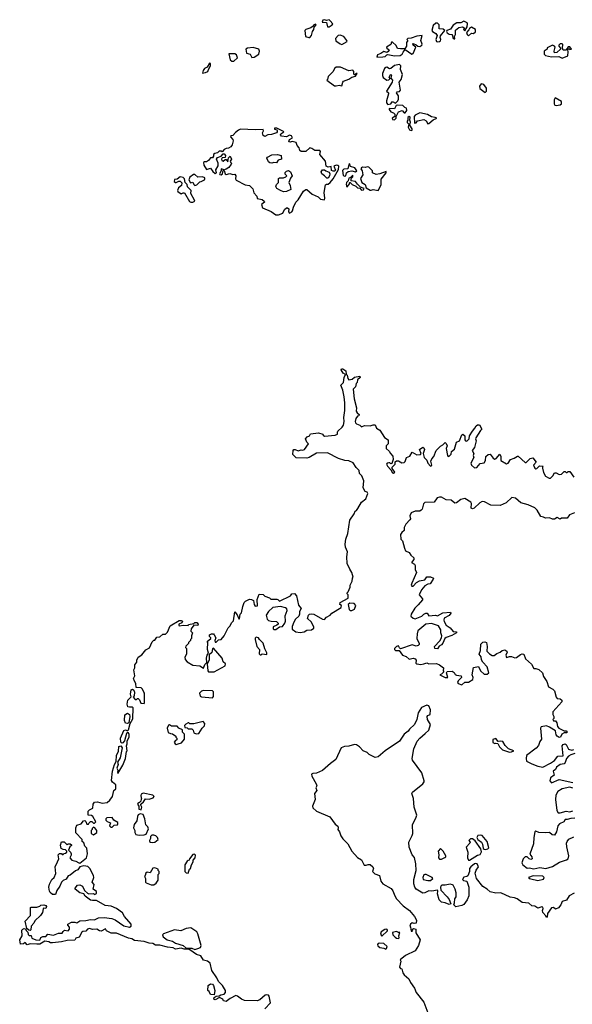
# Model space of a CAD drawing. Extents: x 2219101 to 2444320, y 201258 to 358766.
# Tile 260 of 349: x 2358338 to 2364009, y 252762 to 262867. Entities that reach past the tile are written whole.
import ezdxf

# ---------------------------------------------------------------- set-up
doc = ezdxf.new("R2010")
doc.units = 0

msp = doc.modelspace()

# ---------------------------------------------------------------- linework, layer by layer
at = {"layer": '0CON10XD'}
for points in [[(2361515, 262794), (2361546, 262814), (2361551, 262825), (2361525, 262857), (2361515, 262864), (2361485, 262859), (2361465, 262867), (2361449, 262861), (2361442, 262842), (2361485, 262838), (2361495, 262795), (2361515, 262794)], [(2362625, 262640), (2362645, 262642), (2362655, 262650), (2362660, 262665), (2362654, 262685), (2362657, 262703), (2362702, 262755), (2362685, 262770), (2362644, 262774), (2362642, 262815), (2362625, 262830), (2362609, 262831), (2362582, 262808), (2362568, 262755), (2362573, 262745), (2362610, 262725), (2362622, 262705), (2362608, 262665), (2362617, 262645), (2362625, 262640)], [(2362805, 262670), (2362800, 262695), (2362810, 262715), (2362812, 262758), (2362845, 262786), (2362883, 262793), (2362898, 262785), (2362900, 262775), (2362892, 262765), (2362907, 262753), (2362930, 262795), (2362934, 262825), (2362929, 262835), (2362895, 262852), (2362866, 262834), (2362825, 262834), (2362785, 262811), (2362759, 262771), (2362723, 262755), (2362719, 262745), (2362725, 262732), (2362745, 262719), (2362772, 262715), (2362780, 262705), (2362782, 262682), (2362795, 262670), (2362805, 262670)], [(2361305, 262683), (2361315, 262686), (2361332, 262705), (2361343, 262747), (2361358, 262765), (2361361, 262789), (2361380, 262815), (2361375, 262820), (2361355, 262816), (2361349, 262801), (2361326, 262784), (2361275, 262768), (2361263, 262757), (2361272, 262695), (2361305, 262683)], [(2362945, 262703), (2362975, 262730), (2362995, 262727), (2363017, 262743), (2363014, 262765), (2362975, 262792), (2362955, 262778), (2362948, 262762), (2362924, 262736), (2362929, 262715), (2362945, 262703)], [(2361645, 262613), (2361697, 262643), (2361696, 262655), (2361664, 262694), (2361625, 262707), (2361605, 262706), (2361579, 262675), (2361581, 262651), (2361625, 262618), (2361645, 262613)], [(2362004, 262484), (2362065, 262485), (2362090, 262490), (2362105, 262508), (2362115, 262510), (2362185, 262497), (2362242, 262498), (2362264, 262515), (2362272, 262535), (2362295, 262560), (2362363, 262515), (2362375, 262519), (2362402, 262585), (2362377, 262605), (2362371, 262619), (2362375, 262622), (2362405, 262609), (2362424, 262594), (2362445, 262593), (2362464, 262605), (2362467, 262615), (2362456, 262655), (2362468, 262705), (2362415, 262697), (2362357, 262677), (2362320, 262675), (2362310, 262665), (2362320, 262655), (2362308, 262632), (2362306, 262595), (2362292, 262568), (2362245, 262567), (2362215, 262573), (2362201, 262601), (2362165, 262637), (2362155, 262638), (2362147, 262613), (2362103, 262585), (2362104, 262574), (2362129, 262559), (2362120, 262540), (2362105, 262530), (2362075, 262540), (2362045, 262519), (2362009, 262505), (2362004, 262484)], [(2363905, 262474), (2363963, 262495), (2363968, 262538), (2363962, 262558), (2363975, 262570), (2363985, 262560), (2364000, 262565), (2363985, 262588), (2363965, 262590), (2363958, 262572), (2363944, 262556), (2363916, 262556), (2363909, 262575), (2363913, 262613), (2363905, 262620), (2363885, 262620), (2363870, 262605), (2363870, 262595), (2363888, 262575), (2363888, 262565), (2363849, 262531), (2363825, 262528), (2363823, 262545), (2363834, 262584), (2363825, 262596), (2363805, 262606), (2363750, 262580), (2363750, 262565), (2363720, 262545), (2363721, 262515), (2363735, 262499), (2363795, 262486), (2363870, 262490), (2363905, 262474)], [(2360720, 262480), (2360745, 262481), (2360792, 262515), (2360800, 262545), (2360793, 262563), (2360735, 262582), (2360675, 262574), (2360659, 262565), (2360667, 262525), (2360704, 262514), (2360720, 262480)], [(2360215, 262320), (2360245, 262324), (2360270, 262335), (2360274, 262356), (2360297, 262395), (2360295, 262418), (2360285, 262421), (2360261, 262379), (2360234, 262365), (2360219, 262345), (2360215, 262320)], [(2360515, 262440), (2360535, 262442), (2360572, 262475), (2360561, 262505), (2360545, 262516), (2360485, 262517), (2360496, 262455), (2360515, 262440)], [(2361585, 262187), (2361615, 262194), (2361645, 262189), (2361653, 262225), (2361661, 262235), (2361714, 262256), (2361745, 262278), (2361785, 262288), (2361800, 262315), (2361794, 262316), (2361775, 262300), (2361767, 262307), (2361768, 262335), (2361755, 262349), (2361715, 262343), (2361629, 262379), (2361585, 262380), (2361568, 262365), (2361555, 262334), (2361502, 262285), (2361497, 262253), (2361490, 262245), (2361570, 262190), (2361585, 262187)], [(2362117, 261997), (2362145, 262002), (2362165, 262027), (2362195, 262010), (2362217, 262033), (2362227, 262053), (2362226, 262085), (2362204, 262116), (2362212, 262128), (2362235, 262131), (2362246, 262145), (2362233, 262225), (2362251, 262255), (2362268, 262305), (2362246, 262355), (2362249, 262395), (2362235, 262408), (2362185, 262397), (2362145, 262366), (2362134, 262364), (2362105, 262380), (2362095, 262378), (2362083, 262365), (2362062, 262315), (2362061, 262295), (2362068, 262275), (2362105, 262247), (2362125, 262250), (2362140, 262265), (2362128, 262278), (2362145, 262308), (2362153, 262295), (2362147, 262267), (2362164, 262245), (2362162, 262225), (2362103, 262135), (2362122, 262115), (2362124, 262105), (2362103, 262035), (2362103, 262013), (2362117, 261997)], [(2363115, 262121), (2363128, 262135), (2363127, 262165), (2363101, 262201), (2363075, 262208), (2363058, 262185), (2363061, 262161), (2363115, 262121)], [(2363845, 261986), (2363885, 261992), (2363899, 262005), (2363898, 262028), (2363832, 262065), (2363822, 262045), (2363824, 262005), (2363831, 261991), (2363845, 261986)], [(2362185, 261839), (2362202, 261855), (2362202, 261875), (2362227, 261923), (2362264, 261934), (2362285, 261910), (2362295, 261910), (2362311, 261935), (2362308, 261958), (2362290, 261965), (2362270, 261985), (2362215, 261991), (2362202, 261988), (2362185, 261952), (2362130, 261955), (2362129, 261945), (2362145, 261923), (2362175, 261911), (2362188, 261898), (2362188, 261875), (2362159, 261855), (2362165, 261844), (2362185, 261839)], [(2362355, 261730), (2362365, 261734), (2362365, 261748), (2362340, 261785), (2362350, 261815), (2362343, 261835), (2362346, 261866), (2362335, 261873), (2362320, 261865), (2362320, 261835), (2362314, 261825), (2362315, 261813), (2362332, 261795), (2362324, 261765), (2362337, 261737), (2362355, 261730)], [(2362525, 261800), (2362535, 261802), (2362581, 261839), (2362620, 261855), (2362600, 261865), (2362565, 261871), (2362524, 261894), (2362445, 261910), (2362395, 261886), (2362387, 261875), (2362390, 261805), (2362405, 261808), (2362422, 261828), (2362485, 261843), (2362509, 261829), (2362525, 261800)], [(2360995, 260864), (2361037, 260883), (2361055, 260919), (2361075, 260937), (2361085, 260938), (2361099, 260925), (2361096, 260895), (2361105, 260880), (2361129, 260895), (2361139, 260905), (2361147, 260943), (2361170, 260995), (2361195, 261019), (2361251, 261109), (2361275, 261124), (2361285, 261123), (2361340, 261075), (2361400, 261050), (2361425, 261024), (2361465, 261020), (2361469, 261035), (2361461, 261095), (2361475, 261172), (2361485, 261180), (2361505, 261180), (2361524, 261195), (2361556, 261235), (2361609, 261331), (2361614, 261364), (2361602, 261372), (2361585, 261374), (2361562, 261365), (2361578, 261322), (2361568, 261312), (2361555, 261311), (2361539, 261319), (2361535, 261360), (2361505, 261353), (2361484, 261364), (2361476, 261416), (2361419, 261485), (2361424, 261515), (2361418, 261525), (2361365, 261524), (2361335, 261546), (2361315, 261551), (2361275, 261516), (2361225, 261513), (2361214, 261524), (2361205, 261552), (2361184, 261575), (2361175, 261606), (2361135, 261618), (2361115, 261609), (2361101, 261615), (2361105, 261638), (2361139, 261655), (2361128, 261675), (2361105, 261682), (2361075, 261664), (2361023, 261673), (2361013, 261685), (2361017, 261695), (2361048, 261715), (2361045, 261720), (2360978, 261755), (2360953, 261755), (2360954, 261744), (2360976, 261736), (2360980, 261730), (2360981, 261715), (2360974, 261706), (2360922, 261688), (2360885, 261684), (2360855, 261670), (2360838, 261678), (2360831, 261705), (2360840, 261725), (2360835, 261740), (2360754, 261736), (2360605, 261744), (2360583, 261735), (2360551, 261709), (2360525, 261680), (2360503, 261675), (2360500, 261665), (2360525, 261638), (2360528, 261625), (2360517, 261583), (2360505, 261564), (2360482, 261548), (2360455, 261546), (2360435, 261536), (2360415, 261510), (2360407, 261517), (2360385, 261518), (2360368, 261502), (2360342, 261495), (2360328, 261485), (2360327, 261465), (2360315, 261450), (2360295, 261448), (2360277, 261423), (2360255, 261410), (2360235, 261410), (2360225, 261400), (2360227, 261375), (2360255, 261330), (2360295, 261342), (2360320, 261310), (2360345, 261288), (2360356, 261294), (2360350, 261325), (2360374, 261366), (2360374, 261395), (2360358, 261435), (2360366, 261454), (2360405, 261467), (2360425, 261490), (2360435, 261492), (2360450, 261475), (2360447, 261453), (2360415, 261448), (2360409, 261435), (2360411, 261421), (2360425, 261414), (2360445, 261432), (2360455, 261432), (2360475, 261410), (2360482, 261448), (2360498, 261468), (2360510, 261435), (2360498, 261415), (2360500, 261405), (2360512, 261395), (2360508, 261385), (2360485, 261350), (2360455, 261333), (2360435, 261328), (2360404, 261336), (2360404, 261315), (2360387, 261285), (2360390, 261280), (2360405, 261276), (2360420, 261285), (2360425, 261320), (2360435, 261320), (2360446, 261286), (2360455, 261280), (2360495, 261288), (2360525, 261277), (2360545, 261282), (2360556, 261266), (2360553, 261235), (2360560, 261220), (2360651, 261171), (2360695, 261166), (2360730, 261130), (2360739, 261089), (2360770, 261055), (2360775, 261033), (2360825, 261022), (2360846, 261005), (2360849, 260995), (2360818, 260972), (2360828, 260938), (2360918, 260898), (2360965, 260866), (2360995, 260864)], [(2360925, 261394), (2360905, 261397), (2360890, 261410), (2360874, 261445), (2360882, 261458), (2360925, 261480), (2360985, 261484), (2361022, 261472), (2361023, 261437), (2360990, 261425), (2360972, 261398), (2360945, 261401), (2360925, 261394)], [(2361045, 261101), (2361013, 261113), (2360978, 261135), (2360967, 261155), (2360974, 261175), (2360994, 261195), (2360995, 261237), (2361005, 261243), (2361045, 261243), (2361070, 261255), (2361078, 261265), (2361062, 261282), (2361062, 261298), (2361075, 261311), (2361095, 261319), (2361116, 261306), (2361133, 261265), (2361118, 261242), (2361099, 261195), (2361112, 261165), (2361120, 261125), (2361075, 261104), (2361045, 261101)], [(2361505, 261240), (2361490, 261240), (2361466, 261266), (2361437, 261285), (2361433, 261307), (2361445, 261328), (2361465, 261328), (2361478, 261315), (2361514, 261304), (2361520, 261285), (2361518, 261265), (2361505, 261240)], [(2361675, 261262), (2361684, 261266), (2361690, 261295), (2361710, 261310), (2361745, 261316), (2361785, 261307), (2361797, 261315), (2361776, 261346), (2361732, 261362), (2361725, 261387), (2361715, 261380), (2361704, 261336), (2361665, 261332), (2361651, 261319), (2361658, 261268), (2361675, 261262)], [(2362015, 261115), (2362025, 261124), (2362046, 261175), (2362048, 261232), (2362099, 261295), (2362098, 261308), (2362035, 261284), (2361995, 261277), (2361960, 261295), (2361960, 261315), (2361922, 261355), (2361905, 261358), (2361885, 261350), (2361855, 261352), (2361845, 261348), (2361840, 261335), (2361851, 261315), (2361860, 261275), (2361836, 261236), (2361850, 261195), (2361882, 261175), (2361893, 261143), (2361935, 261118), (2361945, 261116), (2361965, 261126), (2362015, 261115)], [(2360115, 260993), (2360134, 261005), (2360133, 261015), (2360095, 261082), (2360099, 261115), (2360061, 261151), (2360058, 261175), (2360037, 261195), (2360028, 261235), (2360015, 261247), (2359985, 261253), (2359955, 261229), (2359925, 261227), (2359924, 261205), (2359935, 261198), (2359945, 261196), (2359971, 261209), (2359985, 261209), (2360002, 261192), (2359997, 261165), (2359967, 261143), (2359956, 261115), (2359959, 261105), (2359995, 261081), (2360015, 261091), (2360030, 261090), (2360081, 261001), (2360094, 260994), (2360115, 260993)], [(2360135, 261166), (2360155, 261174), (2360185, 261202), (2360200, 261205), (2360233, 261225), (2360239, 261235), (2360236, 261245), (2360215, 261256), (2360165, 261252), (2360135, 261278), (2360123, 261277), (2360085, 261250), (2360074, 261224), (2360092, 261192), (2360115, 261200), (2360124, 261175), (2360135, 261166)], [(2361845, 261118), (2361865, 261122), (2361872, 261135), (2361837, 261147), (2361805, 261178), (2361785, 261208), (2361740, 261215), (2361741, 261239), (2361758, 261255), (2361755, 261270), (2361732, 261248), (2361715, 261242), (2361708, 261212), (2361692, 261195), (2361689, 261175), (2361695, 261150), (2361720, 261175), (2361725, 261200), (2361749, 261175), (2361789, 261159), (2361805, 261140), (2361828, 261138), (2361845, 261118)], [(2358690, 254065), (2358708, 254105), (2358700, 254175), (2358727, 254223), (2358738, 254255), (2358733, 254297), (2358745, 254310), (2358765, 254310), (2358775, 254300), (2358785, 254300), (2358795, 254310), (2358808, 254312), (2358820, 254325), (2358820, 254335), (2358808, 254348), (2358785, 254350), (2358763, 254363), (2358758, 254395), (2358765, 254430), (2358795, 254430), (2358825, 254400), (2358835, 254410), (2358855, 254410), (2358868, 254398), (2358868, 254392), (2358852, 254378), (2358840, 254345), (2358860, 254325), (2358867, 254307), (2358867, 254293), (2358852, 254265), (2358872, 254242), (2358915, 254232), (2358943, 254213), (2358955, 254212), (2359023, 254265), (2359033, 254307), (2359028, 254365), (2359006, 254386), (2358995, 254420), (2358980, 254435), (2358980, 254455), (2358912, 254522), (2358912, 254575), (2358925, 254600), (2358970, 254615), (2358993, 254647), (2359005, 254650), (2359018, 254638), (2359025, 254610), (2359045, 254610), (2359050, 254625), (2359065, 254640), (2359077, 254637), (2359095, 254620), (2359105, 254620), (2359120, 254635), (2359089, 254689), (2359075, 254700), (2359040, 254705), (2359040, 254745), (2359055, 254760), (2359088, 254775), (2359090, 254815), (2359105, 254836), (2359135, 254840), (2359185, 254826), (2359235, 254832), (2359264, 254856), (2359289, 254895), (2359303, 254955), (2359324, 254975), (2359324, 255015), (2359291, 255041), (2359281, 255061), (2359290, 255155), (2359309, 255225), (2359329, 255255), (2359330, 255315), (2359351, 255359), (2359355, 255407), (2359375, 255416), (2359390, 255395), (2359368, 255292), (2359342, 255248), (2359347, 255225), (2359336, 255185), (2359344, 255165), (2359340, 255145), (2359345, 255130), (2359397, 255215), (2359423, 255285), (2359434, 255356), (2359440, 255365), (2359434, 255416), (2359442, 255435), (2359442, 255465), (2359462, 255505), (2359462, 255532), (2359455, 255550), (2359445, 255550), (2359435, 255540), (2359412, 255468), (2359395, 255446), (2359385, 255443), (2359374, 255454), (2359373, 255495), (2359405, 255572), (2359425, 255579), (2359445, 255570), (2359455, 255580), (2359470, 255645), (2359497, 255693), (2359502, 255805), (2359493, 255813), (2359465, 255811), (2359447, 255817), (2359441, 255841), (2359449, 255885), (2359483, 255917), (2359476, 255946), (2359481, 255989), (2359495, 255996), (2359509, 255985), (2359517, 255965), (2359511, 255929), (2359502, 255915), (2359522, 255892), (2359535, 255890), (2359545, 255900), (2359555, 255900), (2359568, 255888), (2359582, 255852), (2359615, 255850), (2359620, 255855), (2359620, 255955), (2359610, 255965), (2359598, 255998), (2359585, 256010), (2359532, 256015), (2359530, 256055), (2359515, 256078), (2359507, 256105), (2359519, 256135), (2359508, 256195), (2359518, 256215), (2359520, 256245), (2359540, 256275), (2359540, 256295), (2359553, 256325), (2359590, 256350), (2359631, 256399), (2359670, 256420), (2359697, 256483), (2359715, 256500), (2359725, 256500), (2359745, 256530), (2359777, 256533), (2359805, 256560), (2359835, 256560), (2359855, 256580), (2359883, 256647), (2359975, 256700), (2359995, 256703), (2360007, 256693), (2360003, 256677), (2359972, 256665), (2359970, 256650), (2359978, 256648), (2360015, 256653), (2360065, 256650), (2360071, 256659), (2360125, 256670), (2360135, 256680), (2360155, 256680), (2360170, 256665), (2360165, 256650), (2360125, 256652), (2360099, 256615), (2360093, 256593), (2360110, 256575), (2360100, 256545), (2360100, 256515), (2360090, 256505), (2360090, 256495), (2360070, 256475), (2360070, 256465), (2360043, 256437), (2360040, 256425), (2360050, 256415), (2360050, 256355), (2360032, 256325), (2360035, 256300), (2360057, 256277), (2360113, 256243), (2360187, 256237), (2360225, 256212), (2360239, 256251), (2360258, 256272), (2360256, 256316), (2360260, 256345), (2360274, 256366), (2360266, 256405), (2360270, 256475), (2360260, 256485), (2360300, 256515), (2360300, 256525), (2360286, 256536), (2360286, 256555), (2360306, 256564), (2360325, 256563), (2360335, 256555), (2360350, 256525), (2360340, 256495), (2360345, 256480), (2360355, 256480), (2360378, 256502), (2360405, 256508), (2360437, 256543), (2360477, 256625), (2360497, 256645), (2360512, 256678), (2360531, 256699), (2360545, 256790), (2360568, 256758), (2360585, 256718), (2360595, 256720), (2360600, 256765), (2360615, 256780), (2360626, 256845), (2360643, 256885), (2360655, 256899), (2360695, 256919), (2360718, 256918), (2360736, 256906), (2360744, 256865), (2360755, 256850), (2360778, 256852), (2360774, 256916), (2360795, 256970), (2360837, 256967), (2360855, 256952), (2360900, 256935), (2360915, 256920), (2360975, 256920), (2360987, 256917), (2361005, 256900), (2361116, 256954), (2361130, 256975), (2361157, 256977), (2361178, 256955), (2361198, 256858), (2361228, 256825), (2361208, 256792), (2361210, 256765), (2361202, 256745), (2361168, 256715), (2361150, 256685), (2361135, 256640), (2361135, 256612), (2361170, 256585), (2361215, 256579), (2361258, 256585), (2361285, 256601), (2361332, 256605), (2361355, 256623), (2361356, 256635), (2361328, 256688), (2361293, 256723), (2361302, 256755), (2361312, 256765), (2361335, 256771), (2361355, 256767), (2361445, 256714), (2361465, 256712), (2361488, 256735), (2361524, 256756), (2361540, 256775), (2361636, 256834), (2361640, 256855), (2361622, 256865), (2361628, 256885), (2361708, 256932), (2361710, 256965), (2361700, 256975), (2361700, 256985), (2361710, 256995), (2361728, 257045), (2361728, 257065), (2361750, 257105), (2361753, 257137), (2361760, 257145), (2361748, 257195), (2361725, 257228), (2361698, 257288), (2361694, 257355), (2361703, 257405), (2361680, 257455), (2361677, 257485), (2361684, 257535), (2361706, 257594), (2361725, 257730), (2361770, 257795), (2361782, 257825), (2361795, 257830), (2361809, 257851), (2361844, 257916), (2361889, 257951), (2361909, 258005), (2361905, 258017), (2361884, 258024), (2361864, 258064), (2361868, 258135), (2361848, 258185), (2361825, 258210), (2361822, 258242), (2361791, 258271), (2361759, 258319), (2361715, 258340), (2361674, 258344), (2361610, 258365), (2361495, 258422), (2361385, 258418), (2361307, 258373), (2361283, 258367), (2361175, 258370), (2361142, 258405), (2361143, 258445), (2361150, 258455), (2361165, 258457), (2361195, 258444), (2361225, 258454), (2361245, 258450), (2361260, 258455), (2361300, 258515), (2361283, 258533), (2361270, 258565), (2361288, 258585), (2361312, 258598), (2361323, 258617), (2361405, 258628), (2361450, 258615), (2361452, 258602), (2361465, 258593), (2361575, 258603), (2361600, 258615), (2361598, 258635), (2361602, 258645), (2361646, 258684), (2361660, 258705), (2361666, 258745), (2361664, 258785), (2361676, 258855), (2361676, 258934), (2361666, 258996), (2361653, 259065), (2361632, 259115), (2361662, 259145), (2361668, 259195), (2361682, 259225), (2361658, 259238), (2361646, 259255), (2361638, 259275), (2361642, 259285), (2361655, 259283), (2361684, 259264), (2361688, 259228), (2361699, 259219), (2361704, 259184), (2361715, 259171), (2361751, 259179), (2361773, 259197), (2361830, 259210), (2361832, 259195), (2361805, 259170), (2361800, 259145), (2361790, 259135), (2361785, 259100), (2361760, 259075), (2361772, 258975), (2361793, 258885), (2361791, 258851), (2361801, 258831), (2361820, 258815), (2361818, 258802), (2361805, 258800), (2361788, 258775), (2361780, 258745), (2361785, 258730), (2361795, 258718), (2361827, 258707), (2361845, 258690), (2361878, 258702), (2361935, 258698), (2361965, 258710), (2361985, 258710), (2362000, 258675), (2362034, 258654), (2362080, 258580), (2362118, 258555), (2362120, 258515), (2362100, 258495), (2362100, 258465), (2362129, 258439), (2362142, 258415), (2362168, 258388), (2362172, 258355), (2362158, 258312), (2362145, 258310), (2362135, 258320), (2362125, 258320), (2362110, 258315), (2362102, 258305), (2362112, 258285), (2362148, 258248), (2362165, 258218), (2362175, 258213), (2362188, 258225), (2362162, 258262), (2362160, 258275), (2362190, 258305), (2362192, 258328), (2362205, 258340), (2362225, 258340), (2362261, 258321), (2362285, 258323), (2362295, 258332), (2362307, 258373), (2362343, 258387), (2362365, 258430), (2362415, 258400), (2362450, 258405), (2362457, 258415), (2362442, 258455), (2362475, 258480), (2362485, 258472), (2362491, 258455), (2362480, 258415), (2362489, 258375), (2362516, 258346), (2362526, 258315), (2362555, 258286), (2362567, 258295), (2362558, 258335), (2362568, 258362), (2362587, 258383), (2362612, 258445), (2362655, 258492), (2362680, 258505), (2362703, 258527), (2362715, 258518), (2362724, 258495), (2362716, 258465), (2362729, 258395), (2362735, 258383), (2362745, 258388), (2362765, 258410), (2362768, 258435), (2362799, 258461), (2362820, 258530), (2362850, 258545), (2362875, 258608), (2362885, 258612), (2362906, 258595), (2362906, 258555), (2362912, 258545), (2362925, 258542), (2362935, 258547), (2362949, 258565), (2362954, 258595), (2362984, 258646), (2363010, 258675), (2363021, 258699), (2363035, 258708), (2363058, 258708), (2363082, 258665), (2363068, 258652), (2363020, 258575), (2363017, 258565), (2363023, 258545), (2363004, 258476)], [(2363004, 258476), (2362982, 258445), (2363000, 258415), (2362992, 258395), (2363000, 258375), (2362969, 258315), (2362974, 258295), (2363005, 258268), (2363029, 258271), (2363065, 258311), (2363105, 258320), (2363119, 258345), (2363120, 258385), (2363145, 258406), (2363165, 258407), (2363196, 258366), (2363215, 258358), (2363229, 258365), (2363265, 258408), (2363276, 258386), (2363275, 258342), (2363335, 258310), (2363350, 258315), (2363375, 258354), (2363414, 258366), (2363445, 258387), (2363455, 258387), (2363527, 258323), (2363535, 258322), (2363578, 258365), (2363605, 258372), (2363638, 258325), (2363612, 258295), (2363623, 258263), (2363635, 258257), (2363645, 258260), (2363673, 258287), (2363710, 258285), (2363702, 258278), (2363702, 258265), (2363715, 258220), (2363735, 258183), (2363772, 258162), (2363787, 258163), (2363809, 258185), (2363825, 258218), (2363845, 258217), (2363875, 258198), (2363897, 258203), (2363925, 258230), (2363935, 258230), (2363945, 258220), (2363955, 258220), (2363965, 258230), (2363985, 258230), (2364024, 258174)], [(2364033, 257807), (2363980, 257785), (2363957, 257753), (2363898, 257752), (2363885, 257742), (2363855, 257758), (2363825, 257742), (2363805, 257742), (2363775, 257754), (2363735, 257752), (2363715, 257763), (2363685, 257768), (2363647, 257835), (2363625, 257859), (2363555, 257889), (2363480, 257910), (2363426, 257956), (2363390, 257965), (2363330, 257910), (2363269, 257881), (2363174, 257884), (2363109, 257919), (2363085, 257921), (2363060, 257910), (2363002, 257855), (2362985, 257846), (2362970, 257855), (2362973, 257903), (2362968, 257915), (2362905, 257952), (2362865, 257943), (2362821, 257909), (2362805, 257906), (2362767, 257937), (2362715, 257941), (2362665, 257966), (2362645, 257968), (2362621, 257959), (2362593, 257917), (2362495, 257912), (2362481, 257899), (2362467, 257845), (2362458, 257832), (2362445, 257825), (2362395, 257825), (2362356, 257805), (2362342, 257775), (2362347, 257745), (2362342, 257735), (2362300, 257690), (2362284, 257655), (2362282, 257625), (2362258, 257605), (2362247, 257585), (2362250, 257535), (2362265, 257520), (2362286, 257444), (2362297, 257417), (2362335, 257398), (2362352, 257372), (2362383, 257345), (2362381, 257329), (2362358, 257295), (2362388, 257278), (2362396, 257266), (2362398, 257225), (2362410, 257195), (2362361, 257085), (2362357, 257065), (2362363, 257055), (2362376, 257055), (2362409, 257091), (2362440, 257110), (2362495, 257120), (2362515, 257149), (2362555, 257151), (2362583, 257135), (2362582, 257125), (2362552, 257078), (2362525, 257074), (2362495, 257058), (2362463, 257017), (2362439, 256965), (2362471, 256925), (2362470, 256915), (2362428, 256862), (2362392, 256828), (2362354, 256765), (2362352, 256745), (2362375, 256724), (2362395, 256720), (2362465, 256746), (2362485, 256767), (2362505, 256777), (2362520, 256775), (2362538, 256748), (2362605, 256757), (2362625, 256748), (2362680, 256780), (2362758, 256788), (2362762, 256775), (2362745, 256753), (2362694, 256726), (2362689, 256705), (2362695, 256690), (2362715, 256654), (2362754, 256625), (2362785, 256590), (2362820, 256585), (2362822, 256575), (2362774, 256546), (2362715, 256526), (2362700, 256515), (2362682, 256468), (2362665, 256450), (2362641, 256439), (2362625, 256412), (2362598, 256415), (2362594, 256435), (2362649, 256491), (2362667, 256523), (2362671, 256545), (2362661, 256575), (2362661, 256605), (2362637, 256645), (2362565, 256672), (2362505, 256663), (2362425, 256596), (2362416, 256566), (2362414, 256515), (2362437, 256465), (2362438, 256455), (2362426, 256444), (2362405, 256437), (2362365, 256450), (2362245, 256412), (2362235, 256420), (2362225, 256442), (2362205, 256436), (2362184, 256415), (2362185, 256404), (2362195, 256394), (2362232, 256392), (2362265, 256346), (2362305, 256332), (2362335, 256303), (2362375, 256314), (2362398, 256308), (2362406, 256295), (2362404, 256265), (2362415, 256258), (2362455, 256250), (2362484, 256256), (2362515, 256266), (2362537, 256257), (2362615, 256259), (2362647, 256247), (2362688, 256215), (2362683, 256185), (2362690, 256175), (2362665, 256150), (2362650, 256145), (2362705, 256116), (2362730, 256115), (2362718, 256165), (2362725, 256178), (2362775, 256180), (2362796, 256166), (2362807, 256147), (2362820, 256140), (2362870, 256135), (2362872, 256115), (2362838, 256082), (2362832, 256065), (2362837, 256055), (2362875, 256040), (2362905, 256069), (2362945, 256070), (2362988, 256095), (2362992, 256115), (2362980, 256145), (2362995, 256220), (2363045, 256230), (2363066, 256186), (2363105, 256150), (2363135, 256150), (2363152, 256165), (2363134, 256225), (2363092, 256275), (2363078, 256298), (2363075, 256330), (2363052, 256355), (2363068, 256395), (2363072, 256458), (2363091, 256479), (2363113, 256483), (2363128, 256475), (2363137, 256435), (2363132, 256385), (2363158, 256358), (2363185, 256341), (2363208, 256342), (2363235, 256362), (2363270, 256375), (2363290, 256395), (2363315, 256402), (2363336, 256386), (2363340, 256375), (2363328, 256345), (2363335, 256320), (2363365, 256332), (2363385, 256332), (2363418, 256318), (2363437, 256323), (2363476, 256354), (2363495, 256360), (2363512, 256355), (2363529, 256309), (2363592, 256252), (2363615, 256210), (2363635, 256210), (2363665, 256198), (2363704, 256164), (2363713, 256125), (2363747, 256075), (2363765, 256020), (2363810, 255995), (2363825, 255980), (2363843, 255913), (2363855, 255902), (2363885, 255899), (2363903, 255885), (2363902, 255865), (2363808, 255765), (2363808, 255738), (2363820, 255715), (2363820, 255695), (2363810, 255685), (2363815, 255672), (2363835, 255670), (2363852, 255652), (2363857, 255615), (2363872, 255595), (2363925, 255568), (2363945, 255568), (2363958, 255555), (2363952, 255548), (2363925, 255548), (2363900, 255535), (2363888, 255505), (2363875, 255502), (2363855, 255513), (2363845, 255528), (2363835, 255568), (2363775, 255605), (2363745, 255619), (2363691, 255609), (2363684, 255595), (2363692, 255485), (2363675, 255461), (2363662, 255418), (2363639, 255391), (2363538, 255315), (2363534, 255286), (2363539, 255259), (2363595, 255230), (2363655, 255206), (2363708, 255195), (2363785, 255236), (2363825, 255266), (2363862, 255308), (2363915, 255313), (2363906, 255415), (2363915, 255429), (2363935, 255434), (2363945, 255430), (2363971, 255381), (2364005, 255372), (2364024, 255376)], [(2361745, 256803), (2361775, 256818), (2361786, 256856), (2361770, 256875), (2361725, 256878), (2361710, 256865), (2361720, 256815), (2361730, 256805), (2361745, 256803)], [(2360948, 256608), (2360965, 256610), (2361003, 256637), (2361035, 256641), (2361060, 256675), (2361066, 256696), (2361062, 256748), (2361084, 256805), (2361080, 256820), (2361065, 256832), (2361014, 256844), (2360935, 256834), (2360891, 256795), (2360866, 256755), (2360876, 256716), (2360892, 256702), (2360917, 256693), (2360972, 256692), (2360990, 256675), (2360990, 256665), (2360978, 256652), (2360940, 256635), (2360940, 256615), (2360948, 256608)], [(2360815, 256350), (2360825, 256360), (2360875, 256353), (2360875, 256368), (2360852, 256412), (2360835, 256468), (2360800, 256505), (2360790, 256525), (2360765, 256532), (2360755, 256520), (2360754, 256505), (2360772, 256435), (2360798, 256405), (2360795, 256360), (2360805, 256350), (2360815, 256350)], [(2360274, 256174), (2360335, 256174), (2360445, 256237), (2360450, 256255), (2360426, 256276), (2360416, 256316), (2360325, 256418), (2360315, 256410), (2360308, 256372), (2360281, 256349), (2360281, 256295), (2360263, 256257), (2360268, 256185), (2360274, 256174)], [(2360315, 255907), (2360325, 255920), (2360328, 255955), (2360325, 255970), (2360315, 255979), (2360225, 255984), (2360202, 255975), (2360182, 255955), (2360190, 255925), (2360205, 255918), (2360315, 255907)], [(2359445, 255644), (2359425, 255648), (2359412, 255675), (2359418, 255732), (2359445, 255750), (2359464, 255735), (2359469, 255715), (2359458, 255652), (2359445, 255644)], [(2364028, 253902), (2363977, 253875), (2363950, 253830), (2363904, 253816), (2363890, 253785), (2363866, 253754), (2363835, 253740), (2363816, 253756), (2363795, 253753), (2363754, 253695), (2363752, 253658), (2363745, 253652), (2363739, 253669), (2363707, 253705), (2363702, 253725), (2363710, 253745), (2363705, 253758), (2363695, 253762), (2363655, 253750), (2363625, 253770), (2363593, 253773), (2363562, 253802), (2363496, 253806), (2363444, 253845), (2363416, 253856), (2363373, 253863), (2363275, 253908), (2363225, 253903), (2363166, 253916), (2363135, 253944), (2363090, 253970), (2363025, 254055), (2363013, 254107), (2363021, 254139), (2363047, 254175), (2363033, 254203), (2363019, 254209), (2363005, 254204), (2362966, 254175), (2362954, 254156), (2362954, 254125), (2362938, 254082), (2362927, 254073), (2362895, 254066), (2362881, 254045), (2362892, 254032), (2362926, 254026), (2362947, 253965), (2362946, 253875), (2362929, 253835), (2362895, 253787), (2362875, 253776), (2362815, 253764), (2362792, 253785), (2362801, 253805), (2362803, 253845), (2362816, 253864), (2362816, 253905), (2362806, 253945), (2362788, 253985), (2362780, 253990), (2362755, 253994), (2362705, 253984), (2362675, 253984), (2362663, 253977), (2362657, 253965), (2362659, 253935), (2362725, 253867), (2362745, 253838), (2362762, 253795), (2362745, 253787), (2362705, 253804), (2362665, 253811), (2362655, 253820), (2362643, 253835), (2362624, 253895), (2362630, 253925), (2362624, 253934), (2362566, 253924), (2362535, 253927), (2362495, 253906), (2362475, 253903), (2362405, 253945), (2362393, 253963), (2362381, 253999), (2362382, 254045), (2362405, 254135), (2362404, 254205), (2362388, 254268), (2362364, 254295), (2362334, 254374), (2362333, 254425), (2362366, 254495), (2362371, 254515), (2362370, 254605), (2362408, 254682), (2362412, 254705), (2362385, 254785), (2362378, 254875), (2362362, 254925), (2362369, 254941), (2362474, 255025), (2362488, 255045), (2362488, 255055), (2362465, 255139), (2362369, 255269), (2362364, 255285), (2362381, 255385), (2362417, 255463), (2362445, 255495), (2362500, 255540), (2362536, 255575), (2362553, 255635), (2362524, 255684), (2362518, 255715), (2362525, 255728), (2362552, 255738), (2362554, 255785), (2362536, 255825), (2362515, 255832), (2362461, 255809), (2362426, 255755), (2362414, 255685), (2362390, 255635), (2362339, 255585), (2362325, 255564), (2362285, 255536), (2362236, 255464), (2362087, 255363), (2362015, 255302), (2361985, 255296), (2361925, 255325), (2361905, 255347), (2361863, 255365), (2361825, 255406), (2361795, 255424), (2361775, 255429), (2361715, 255410), (2361672, 255408), (2361637, 255393), (2361583, 255275), (2361526, 255234), (2361445, 255162), (2361385, 255136), (2361345, 255132), (2361333, 255125), (2361335, 255105), (2361381, 255025), (2361386, 255004), (2361378, 254985), (2361387, 254955), (2361363, 254925), (2361369, 254865), (2361344, 254795), (2361345, 254778), (2361383, 254745), (2361522, 254685), (2361575, 254612), (2361601, 254591), (2361607, 254575), (2361604, 254555), (2361621, 254531), (2361633, 254493), (2361655, 254460), (2361705, 254410), (2361746, 254335), (2361805, 254269), (2361844, 254244), (2361872, 254192), (2361895, 254189), (2361915, 254198), (2361935, 254198), (2361963, 254175), (2361968, 254158), (2361959, 254125), (2361983, 254103), (2362029, 254085), (2362044, 254025), (2362065, 253999), (2362151, 253951), (2362168, 253928), (2362186, 253875), (2362205, 253845), (2362272, 253772), (2362338, 253725), (2362390, 253665), (2362410, 253625), (2362406, 253594), (2362385, 253591), (2362365, 253597), (2362348, 253585), (2362340, 253565), (2362350, 253555), (2362355, 253513), (2362366, 253514), (2362372, 253525), (2362370, 253535), (2362378, 253542), (2362404, 253534), (2362403, 253495), (2362447, 253425), (2362429, 253365), (2362398, 253312), (2362296, 253264), (2362242, 253218), (2362250, 253205), (2362236, 253145), (2362245, 253130), (2362260, 253125), (2362271, 253085), (2362284, 253065), (2362333, 253023), (2362349, 252985), (2362389, 252929), (2362405, 252884), (2362485, 252786), (2362526, 252675)], [(2360148, 255538), (2360175, 255542), (2360212, 255598), (2360235, 255620), (2360236, 255645), (2360220, 255665), (2360125, 255642), (2360085, 255640), (2360075, 255650), (2360065, 255650), (2360042, 255638), (2360030, 255625), (2360032, 255602), (2360055, 255600), (2360065, 255590), (2360105, 255590), (2360117, 255577), (2360125, 255550), (2360148, 255538)], [(2359945, 255428), (2359965, 255434), (2359998, 255445), (2360028, 255485), (2360030, 255535), (2360010, 255555), (2360008, 255578), (2359970, 255595), (2359955, 255618), (2359895, 255618), (2359875, 255630), (2359865, 255628), (2359850, 255595), (2359863, 255553), (2359885, 255540), (2359905, 255538), (2359940, 255515), (2359940, 255505), (2359950, 255495), (2359950, 255475), (2359935, 255470), (2359923, 255453), (2359934, 255434), (2359945, 255428)], [(2363365, 255350), (2363385, 255352), (2363410, 255365), (2363353, 255383), (2363319, 255419), (2363295, 255458), (2363275, 255464), (2363248, 255458), (2363225, 255490), (2363195, 255480), (2363195, 255450), (2363215, 255438), (2363225, 255442), (2363245, 255440), (2363262, 255405), (2363293, 255375), (2363365, 255350)], [(2364034, 255336), (2363995, 255324), (2363971, 255309), (2363949, 255285), (2363937, 255243), (2363925, 255229), (2363885, 255224), (2363848, 255195), (2363835, 255173), (2363813, 255155), (2363822, 255115), (2363787, 255085), (2363777, 255055), (2363795, 255034), (2363875, 255071), (2364015, 255039)], [(2364015, 254981), (2363985, 254992), (2363905, 254974), (2363860, 254945), (2363840, 254910), (2363836, 254865), (2363852, 254752), (2363865, 254729), (2363885, 254728), (2363945, 254745), (2363985, 254737), (2364015, 254749)], [(2359585, 254760), (2359590, 254785), (2359580, 254805), (2359582, 254818), (2359609, 254841), (2359628, 254872), (2359665, 254868), (2359708, 254882), (2359717, 254895), (2359705, 254910), (2359605, 254928), (2359585, 254920), (2359580, 254905), (2359583, 254883), (2359590, 254875), (2359583, 254867), (2359582, 254848), (2359568, 254832), (2359550, 254825), (2359548, 254815), (2359560, 254795), (2359560, 254765), (2359585, 254760)], [(2359285, 254580), (2359308, 254602), (2359340, 254605), (2359346, 254614), (2359345, 254630), (2359302, 254652), (2359285, 254680), (2359233, 254677), (2359223, 254667), (2359223, 254653), (2359235, 254638), (2359270, 254625), (2359260, 254595), (2359272, 254582), (2359285, 254580)], [(2359565, 254497), (2359615, 254502), (2359635, 254510), (2359660, 254565), (2359653, 254583), (2359632, 254605), (2359623, 254665), (2359605, 254710), (2359575, 254718), (2359554, 254706), (2359545, 254690), (2359540, 254645), (2359511, 254609), (2359507, 254575), (2359518, 254545), (2359518, 254525), (2359530, 254505), (2359565, 254497)], [(2364035, 254672), (2363995, 254669), (2363958, 254658), (2363935, 254660), (2363922, 254635), (2363876, 254614), (2363861, 254595), (2363846, 254534), (2363825, 254498), (2363802, 254502), (2363775, 254526), (2363735, 254521), (2363667, 254527), (2363635, 254540), (2363625, 254532), (2363613, 254475), (2363611, 254409), (2363574, 254305), (2363593, 254275), (2363598, 254255), (2363585, 254250), (2363565, 254257), (2363547, 254277), (2363525, 254277), (2363504, 254255), (2363492, 254215), (2363502, 254195), (2363545, 254159), (2363565, 254162), (2363615, 254154), (2363675, 254166), (2363738, 254155), (2363805, 254177), (2363879, 254221), (2363949, 254245), (2363965, 254256), (2363972, 254285), (2363953, 254377), (2363951, 254415), (2363957, 254435), (2363975, 254457), (2364025, 254482)], [(2359095, 254503), (2359130, 254525), (2359130, 254545), (2359108, 254575), (2359095, 254580), (2359082, 254568), (2359080, 254555), (2359070, 254545), (2359072, 254515), (2359095, 254503)], [(2359705, 254423), (2359725, 254428), (2359758, 254455), (2359752, 254475), (2359735, 254492), (2359715, 254500), (2359693, 254497), (2359680, 254485), (2359680, 254465), (2359670, 254445), (2359670, 254435), (2359680, 254425), (2359705, 254423)], [(2362955, 254243), (2363035, 254292), (2363065, 254301), (2363077, 254327), (2363069, 254359), (2363011, 254441), (2362985, 254461), (2362965, 254459), (2362948, 254445), (2362960, 254425), (2362959, 254415), (2362920, 254375), (2362936, 254325), (2362934, 254264), (2362943, 254243), (2362955, 254243)], [(2363115, 254352), (2363142, 254358), (2363152, 254368), (2363135, 254432), (2363084, 254494), (2363065, 254500), (2363040, 254495), (2363030, 254475), (2363038, 254455), (2363078, 254428), (2363089, 254405), (2363093, 254363), (2363103, 254353), (2363115, 254352)], [(2362665, 254252), (2362702, 254268), (2362710, 254275), (2362710, 254285), (2362684, 254334), (2362655, 254360), (2362634, 254335), (2362640, 254295), (2362637, 254265), (2362645, 254252), (2362665, 254252)], [(2360065, 254110), (2360082, 254148), (2360090, 254155), (2360100, 254195), (2360118, 254225), (2360118, 254242), (2360137, 254265), (2360142, 254292), (2360132, 254302), (2360115, 254300), (2360080, 254255), (2360078, 254242), (2360065, 254240), (2360055, 254230), (2360032, 254195), (2360032, 254125), (2360045, 254112), (2360065, 254110)], [(2360854, 252716), (2360913, 252777), (2360899, 252845), (2360892, 252855), (2360875, 252861), (2360856, 252855), (2360802, 252808), (2360775, 252799), (2360645, 252801), (2360614, 252814), (2360574, 252845), (2360555, 252852), (2360497, 252823), (2360455, 252793), (2360428, 252798), (2360422, 252815), (2360387, 252833), (2360345, 252808), (2360331, 252815), (2360335, 252832), (2360353, 252847), (2360385, 252848), (2360401, 252859), (2360435, 252868), (2360450, 252885), (2360450, 252905), (2360419, 252955), (2360378, 252998), (2360362, 253035), (2360310, 253110), (2360292, 253185), (2360265, 253204), (2360225, 253217), (2360195, 253260), (2360152, 253272), (2360085, 253320), (2360065, 253330), (2360025, 253330), (2359995, 253338), (2359935, 253330), (2359913, 253343), (2359855, 253348), (2359775, 253369), (2359731, 253371), (2359705, 253386), (2359665, 253390), (2359615, 253407), (2359517, 253417), (2359490, 253435), (2359455, 253440), (2359332, 253492), (2359275, 253492), (2359230, 253515), (2359217, 253537), (2359175, 253513), (2359155, 253517), (2359128, 253535), (2359085, 253530), (2359055, 253540), (2359035, 253532), (2359015, 253513), (2358985, 253511), (2358975, 253502), (2358949, 253451), (2358915, 253440), (2358905, 253422), (2358825, 253418), (2358765, 253403), (2358675, 253392), (2358655, 253392), (2358635, 253402), (2358595, 253410), (2358545, 253380), (2358515, 253378), (2358445, 253382), (2358415, 253372), (2358395, 253398), (2358377, 253383), (2358345, 253380), (2358338, 253425), (2358362, 253465), (2358358, 253522), (2358370, 253535), (2358385, 253540), (2358398, 253538), (2358405, 253520), (2358422, 253502), (2358425, 253480), (2358435, 253470), (2358455, 253470), (2358462, 253442), (2358503, 253423), (2358545, 253420), (2358555, 253448), (2358575, 253458), (2358605, 253460), (2358628, 253482), (2358685, 253472), (2358735, 253492), (2358775, 253492), (2358782, 253508), (2358798, 253522), (2358835, 253518), (2358847, 253533), (2358850, 253555), (2358830, 253575), (2358832, 253585), (2358870, 253605), (2358905, 253607), (2358925, 253600), (2358955, 253618), (2359015, 253621), (2359065, 253633), (2359105, 253631), (2359145, 253650), (2359205, 253654), (2359283, 253643), (2359318, 253628), (2359405, 253568), (2359465, 253554), (2359482, 253565), (2359482, 253585), (2359414, 253664), (2359392, 253702), (2359332, 253745), (2359275, 253769), (2359215, 253776), (2359125, 253829), (2359085, 253827), (2359065, 253832), (2359011, 253871), (2358996, 253896), (2358955, 253907), (2358908, 253945), (2358908, 253955), (2358930, 253985), (2358955, 253987), (2358982, 253975), (2359002, 253932), (2359035, 253902), (2359047, 253897), (2359095, 253898), (2359105, 253890), (2359125, 253900), (2359125, 253920), (2359093, 253943), (2359103, 253993), (2359080, 254015), (2359099, 254065), (2359096, 254085), (2359058, 254155), (2359038, 254178), (2358995, 254183), (2358955, 254173), (2358935, 254143), (2358909, 254131), (2358855, 254088), (2358835, 254080), (2358813, 254047), (2358785, 254033), (2358767, 254015), (2358750, 253975), (2358719, 253931), (2358705, 253888), (2358675, 253890), (2358651, 253911), (2358642, 253925), (2358638, 253965), (2358643, 253997), (2358668, 254045), (2358690, 254065)], [(2359687, 253987), (2359715, 253990), (2359738, 254005), (2359758, 254035), (2359760, 254095), (2359770, 254105), (2359770, 254125), (2359760, 254135), (2359758, 254148), (2359725, 254162), (2359705, 254160), (2359678, 254112), (2359645, 254117), (2359631, 254109), (2359627, 254083), (2359620, 254075), (2359628, 254055), (2359628, 254015), (2359635, 254008), (2359687, 253987)], [(2362555, 254032), (2362578, 254055), (2362570, 254065), (2362510, 254095), (2362494, 254096), (2362485, 254090), (2362474, 254065), (2362480, 254045), (2362525, 254033), (2362555, 254032)], [(2363655, 254034), (2363712, 254048), (2363722, 254065), (2363706, 254076), (2363608, 254082), (2363560, 254065), (2363568, 254055), (2363585, 254049), (2363655, 254034)], [(2358445, 253520), (2358432, 253522), (2358412, 253542), (2358392, 253615), (2358450, 253675), (2358450, 253755), (2358455, 253760), (2358515, 253760), (2358545, 253770), (2358555, 253780), (2358585, 253782), (2358606, 253776), (2358614, 253765), (2358607, 253745), (2358582, 253748), (2358577, 253743), (2358570, 253705), (2358550, 253675), (2358492, 253618), (2358482, 253595), (2358456, 253564), (2358452, 253528), (2358445, 253520)], [(2360136, 253326), (2360165, 253334), (2360194, 253346), (2360199, 253365), (2360167, 253487), (2360155, 253506), (2360095, 253547), (2360045, 253541), (2359992, 253518), (2359925, 253526), (2359814, 253486), (2359803, 253475), (2359810, 253455), (2359850, 253425), (2359905, 253409), (2359935, 253390), (2360015, 253367), (2360045, 253340), (2360103, 253337), (2360136, 253326)], [(2362055, 253462), (2362112, 253515), (2362113, 253525), (2362105, 253533), (2362085, 253531), (2362048, 253505), (2362041, 253481), (2362055, 253462)], [(2362225, 253438), (2362232, 253445), (2362230, 253465), (2362238, 253498), (2362225, 253498), (2362205, 253508), (2362165, 253498), (2362168, 253475), (2362190, 253450), (2362205, 253440), (2362225, 253438)], [(2362095, 253330), (2362102, 253335), (2362108, 253355), (2362076, 253386), (2362035, 253391), (2362017, 253385), (2362009, 253375), (2362013, 253363), (2362035, 253347), (2362075, 253340), (2362095, 253330)], [(2360335, 252860), (2360295, 252862), (2360283, 252893), (2360270, 252905), (2360272, 252955), (2360295, 252972), (2360315, 252970), (2360327, 252955), (2360342, 252905), (2360335, 252860)]]:
    msp.add_lwpolyline(points, dxfattribs=at)

doc.saveas('drawing.dxf')
